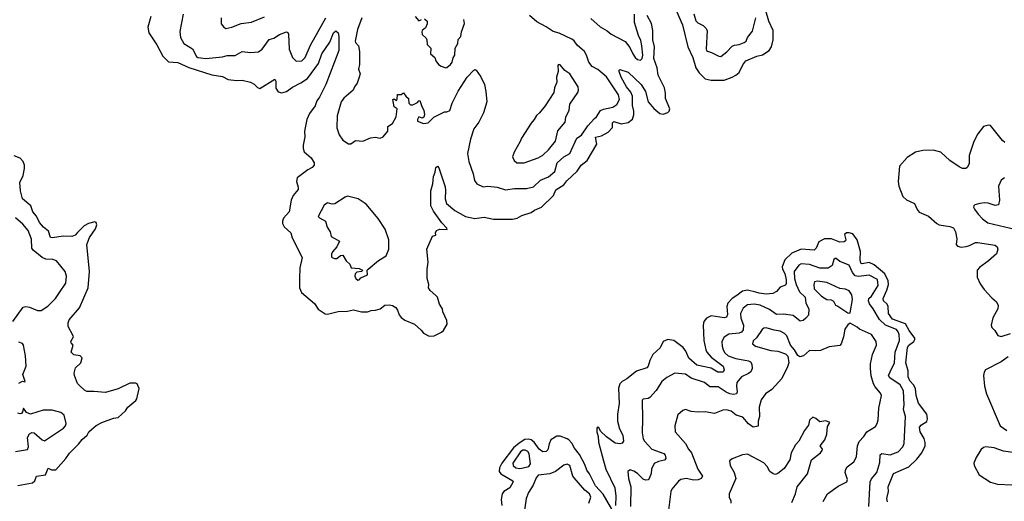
# Model space of a CAD drawing. Extents: x 1690054 to 1842981, y 782881 to 914114.
# Tile 394 of 656: x 1766622 to 1775042, y 879400 to 883518. Entities that reach past the tile are written whole.
import ezdxf

# ---------------------------------------------------------------- set-up
doc = ezdxf.new("R2010")
doc.units = 0

msp = doc.modelspace()

# ---------------------------------------------------------------- linework, layer by layer
at = {"layer": '0CON10XD'}
for points in [[(1772217.3, 883635), (1772288.9, 883475), (1772334.7, 883285), (1772379.2, 883195), (1772405.3, 883105.3), (1772433.3, 883063.3), (1772485, 883012.9), (1772535, 883000), (1772645, 883000.8), (1772714.3, 883025.7), (1772745, 883044.4), (1772774.5, 883065), (1772805, 883131.9), (1772830.7, 883165), (1772925, 883206.8), (1772975, 883217.7), (1773030.9, 883255), (1773051.2, 883285), (1773065.3, 883344.7), (1773065.3, 883425), (1773027, 883505), (1772982.7, 883662.7)], [(1767742.1, 883545), (1767719.2, 883455), (1767726, 883405), (1767795, 883302), (1767846.7, 883205), (1767895, 883156.9), (1767975, 883152.5), (1768069.8, 883109.8), (1768265, 883045.3), (1768355, 883033.3), (1768405, 883007.5), (1768477, 882997), (1768525, 883000.6), (1768594.4, 882984.4), (1768626.8, 882966.8), (1768655, 882936.7), (1768675, 882928.8), (1768805, 883010), (1768813, 882993), (1768813.4, 882933.4), (1768832, 882902), (1768865, 882891.5), (1768905, 882902.7), (1768955, 882941.8), (1769025, 882976.7), (1769083.3, 883015), (1769176.5, 883143.5), (1769206.7, 883225), (1769273.1, 883325), (1769304.4, 883405), (1769325, 883421.2), (1769344.1, 883404.1), (1769352.5, 883375), (1769350.5, 883255), (1769241.3, 882965), (1769185, 882855.7)], [(1768019.5, 883565), (1767991.8, 883418.2), (1767996.1, 883366.1), (1768025, 883313.1), (1768098.6, 883268.6), (1768134.1, 883204.1), (1768145.4, 883195.4), (1768170.4, 883190.4), (1768215, 883184.6), (1768355, 883201.2), (1768395, 883212.1), (1768465, 883210.4), (1768525, 883246.9), (1768595, 883238.1), (1768665, 883244.3), (1768695.5, 883264.5), (1768755, 883347.1), (1768795, 883359.6), (1768845, 883391.9), (1768905, 883413.8), (1768915, 883408.8), (1768920, 883395), (1768925.7, 883265), (1768954.3, 883195), (1768985, 883162.5), (1769035, 883167.1), (1769064.4, 883195), (1769109.6, 883300.4), (1769239.7, 883535)], [(1768343.8, 883535), (1768345, 883482.5), (1768366.7, 883455), (1768385, 883443.8), (1768435, 883452.5), (1768515, 883485.8), (1768605, 883495.8), (1768715, 883541.9)], [(1769185, 882855.7), (1769163.9, 882825), (1769148.3, 882781.8), (1769101.1, 882715), (1769077.1, 882665), (1769058.6, 882565), (1769060, 882515), (1769045.8, 882445), (1769046, 882415), (1769055, 882387.5), (1769115, 882336.2), (1769140, 882295), (1769140, 882275), (1769124.2, 882255), (1769085, 882234.5), (1768994, 882165), (1768989.2, 882135), (1769004.2, 882085), (1769002, 882065), (1768961.1, 882015), (1768942.5, 881975), (1768927.5, 881875), (1768878.3, 881821.7), (1768869.2, 881795), (1768870.8, 881775), (1768885, 881746.2), (1768940.8, 881695), (1768952, 881652), (1769038.5, 881485), (1769017.3, 881395), (1769015.6, 881305), (1769014.4, 881225), (1769032.5, 881185), (1769142, 881092), (1769175, 881042.7), (1769235, 881002.7), (1769255, 881000.9), (1769345, 881021.8), (1769424.6, 881025.4), (1769475.6, 881035.6), (1769545, 881020.8), (1769595, 881019.2), (1769628.3, 881031.7), (1769665, 881034.4), (1769705, 881046.2), (1769745, 881076.2), (1769785, 881080), (1769810, 881075), (1769838.3, 881058.3), (1769853.8, 881035), (1769866.2, 880995), (1769885, 880972.5), (1769915, 880947.5), (1769997.5, 880915), (1770055, 880863.3), (1770075, 880836.7), (1770125, 880812.5), (1770165, 880813.3), (1770228, 880845), (1770245, 880861.2), (1770276.4, 880915), (1770274.5, 880944.5), (1770241.3, 881021.3), (1770237.8, 881045), (1770211.4, 881085), (1770196, 881146), (1770179.5, 881159.5), (1770132.3, 881202.3), (1770118.8, 881225), (1770120.8, 881255), (1770106, 881305), (1770106.2, 881385), (1770114, 881445), (1770104.1, 881555.9), (1770153, 881667), (1770180, 881675), (1770177.5, 881695), (1770187.5, 881715), (1770214.1, 881725.9), (1770276.7, 881725), (1770276, 881735), (1770231.4, 881781.4), (1770160, 881880), (1770138.9, 881925), (1770138.7, 882055), (1770155.4, 882115), (1770161.8, 882178.2), (1770176.2, 882215), (1770180, 882255), (1770195, 882266.7), (1770205, 882252.5), (1770259.3, 882089.3), (1770263.9, 882056.1), (1770259.6, 881985), (1770272.2, 881945), (1770341.9, 881885), (1770435.7, 881835.7), (1770515, 881819.2), (1770595, 881830.5), (1770672.8, 881812.8), (1770835, 881813.6), (1770875, 881821.1), (1770915.7, 881844.3), (1770995, 881870.5), (1771025, 881890), (1771084.2, 881915), (1771185.5, 882015), (1771206.8, 882063.2), (1771275, 882104.5), (1771301, 882139), (1771388.8, 882221.2), (1771424.1, 882275), (1771475.5, 882315), (1771557.5, 882452.5), (1771547.1, 882512.9), (1771596.3, 882523.7), (1771654.4, 882555), (1771690.8, 882595), (1771691.5, 882635), (1771703.9, 882646.1), (1771765, 882627.7), (1771825, 882639.1), (1771861.9, 882668.1), (1771874, 882705), (1771874.7, 882735), (1771863.7, 882785), (1771862.8, 882865), (1771848.8, 882898.8), (1771811.7, 882945), (1771764.6, 883025), (1771748, 883075), (1771747.5, 883085), (1771755, 883092.5), (1771825, 883068.9), (1771935.9, 882965), (1771974.7, 882905), (1771995.7, 882815), (1772045, 882759.6), (1772095, 882717.1), (1772125, 882710.6), (1772165, 882724.4), (1772177.1, 882735), (1772182.1, 882755), (1772145.7, 882845), (1772145, 882890), (1772135, 882934.2), (1772082.7, 883042.7), (1772074.7, 883105), (1772059.2, 883145), (1772045.2, 883185), (1772050, 883285), (1772036.1, 883345), (1772036.3, 883425), (1772025.3, 883485), (1771989.1, 883555)], [(1769546.9, 883535), (1769511.5, 883435), (1769492, 883335), (1769495, 883322.5), (1769518, 883295), (1769527.1, 883245), (1769526.7, 883135), (1769520, 883095), (1769532.5, 883055), (1769525.6, 883025), (1769509.1, 882975), (1769485.4, 882945), (1769474.5, 882915), (1769395, 882847.8), (1769370, 882815), (1769338.1, 882695), (1769334.3, 882594.3), (1769353.3, 882533.3), (1769386.3, 882486.3), (1769435, 882456.2), (1769455, 882457.4), (1769495, 882484.3), (1769555, 882480), (1769622.4, 882507.6), (1769665, 882514.4), (1769705, 882503.8), (1769731.5, 882515), (1769770.4, 882565), (1769770.5, 882605), (1769810, 882630), (1769841.6, 882688.4), (1769850.9, 882755), (1769823.2, 882773.2), (1769812.5, 882835), (1769825, 882840), (1769845, 882827.5), (1769851.2, 882838.8), (1769851.7, 882878.3), (1769885, 882879.5), (1769905, 882892.5), (1769922.7, 882862.7), (1769946.7, 882845), (1769948.9, 882805), (1769965, 882788.4), (1769985, 882788.8), (1770025, 882810), (1770035, 882824), (1770045, 882826), (1770060, 882775), (1770077.6, 882745), (1770083.3, 882705), (1770078.8, 882685), (1770065, 882675.5), (1770035, 882687.5), (1770024.3, 882665), (1770025, 882649.2), (1770075, 882629.2), (1770115, 882635.4), (1770164.3, 882685.7), (1770255, 882731.2), (1770275, 882731.2), (1770299.5, 882740.5), (1770320, 882805), (1770372.6, 882907.4), (1770450, 883025), (1770505, 883087.5), (1770515, 883092.5), (1770525, 883087.5), (1770565, 883028.8), (1770595.6, 882965), (1770608.6, 882905), (1770616.4, 882816.4), (1770587.6, 882722.4), (1770549.3, 882640.7), (1770505, 882583.3), (1770478.1, 882495), (1770450.8, 882375), (1770462.2, 882305), (1770499.5, 882199.5), (1770512.4, 882142.4), (1770530, 882115), (1770585, 882088.9), (1770625, 882094.4), (1770705, 882084.4), (1770775, 882063.3), (1770854.5, 882075.5), (1770955.4, 882074.6), (1771015, 882089.4), (1771075, 882145.7), (1771144.2, 882175), (1771199.1, 882220.9), (1771219.4, 882295), (1771275, 882344.5), (1771327.1, 882375), (1771385, 882504.4), (1771425, 882531.8), (1771480.1, 882609.9), (1771537.9, 882672.1)], [(1770003.8, 883545), (1770035, 883507.5), (1770059.2, 883520.8)], [(1770085, 883523.8), (1770105.2, 883505.2), (1770107.6, 883482.4), (1770092.8, 883447.2), (1770063.5, 883426.5), (1770060, 883415), (1770065, 883390), (1770098.8, 883358.8), (1770104.5, 883345), (1770106, 883305), (1770136.7, 883275), (1770133.8, 883225), (1770173.3, 883195), (1770181.2, 883165), (1770203.7, 883133.7), (1770225, 883119.2), (1770265, 883106), (1770275, 883108), (1770305, 883134.5), (1770319.4, 883155), (1770328.9, 883191.1), (1770342.5, 883215), (1770344.7, 883275), (1770367.8, 883315), (1770370.9, 883349.1), (1770394.1, 883375), (1770400.5, 883415), (1770425.3, 883485), (1770420, 883520)], [(1771537.9, 882672.1), (1771555, 882687.8), (1771589.6, 882740.4), (1771615, 882752.5), (1771695, 882770.5), (1771728.3, 882791.7), (1771750, 882835), (1771743.9, 882873.9), (1771639.1, 883029.1), (1771565, 883091.8), (1771516.5, 883116.5), (1771490, 883155), (1771469.2, 883215), (1771452.1, 883245), (1771390.2, 883300.2), (1771365, 883336.5), (1771342.6, 883352.6), (1771235, 883401.5), (1771185, 883417.3), (1771125, 883456.9), (1771045, 883498.5), (1770980.6, 883555)], [(1771505, 883526.9), (1771585.3, 883455.3), (1771645, 883423.1), (1771680.8, 883395), (1771800.3, 883330.2), (1771840.7, 883280.7), (1771864.6, 883225), (1771885, 883195.6), (1771905, 883178.6), (1771929.5, 883170.5), (1771945, 883186.7), (1771950.4, 883215), (1771942.9, 883295), (1771935, 883340), (1771913.9, 883383.9), (1771878.9, 883495), (1771879.1, 883565)], [(1772386.9, 883566.9), (1772405, 883508), (1772421.9, 883491.9), (1772466.8, 883466.8), (1772489.5, 883445), (1772500.4, 883425), (1772492.9, 883265), (1772494.8, 883254.8), (1772505, 883247.5), (1772538.6, 883238.6), (1772600, 883205), (1772616.5, 883203.5), (1772668.3, 883241.7), (1772715, 883290.6), (1772735, 883300), (1772775, 883305.7), (1772817.4, 883322.6), (1772833.1, 883335), (1772845.8, 883365), (1772889.8, 883420.2), (1772918, 883535)], [(1770935, 882294.4), (1771055, 882337.1), (1771095, 882360.6), (1771144.2, 882405), (1771205, 882480), (1771225, 882568.8), (1771287.6, 882642.4), (1771292.5, 882685), (1771322, 882745), (1771326, 882795), (1771396, 882895), (1771401.2, 882915), (1771398.8, 882945), (1771326.7, 883055), (1771285, 883082.5), (1771245, 883132.5), (1771230, 883135), (1771222.5, 883125), (1771226.7, 883075), (1771213.8, 883025), (1771216, 882985), (1771196.7, 882935), (1771190, 882895), (1771115, 882782.5), (1771068.3, 882721.7), (1771040.9, 882699.1), (1771022, 882665), (1770995, 882633.3), (1770914.5, 882505.5), (1770901.2, 882475), (1770851.2, 882385), (1770836.7, 882345), (1770850, 882315), (1770872.5, 882295), (1770935, 882294.4)], [(1775045, 882468.6), (1775025, 882485.6), (1774925, 882612.5), (1774904.2, 882615.8), (1774865, 882603.8), (1774815, 882541.2), (1774782.5, 882475), (1774742.1, 882357.9), (1774740.8, 882285), (1774725.6, 882254.4), (1774712.5, 882245), (1774685, 882244.4), (1774655, 882259.4), (1774575, 882313.3), (1774498.6, 882385), (1774432.7, 882402.7), (1774345, 882398.1), (1774283.7, 882386.3), (1774211.7, 882338.3), (1774145.7, 882264.3), (1774133.1, 882135), (1774138.6, 882095), (1774175, 882005.8), (1774205, 881976.7), (1774274.3, 881945), (1774296.9, 881895), (1774315, 881872.9), (1774395, 881836.7), (1774465.7, 881775), (1774485, 881764.6), (1774575, 881749.2), (1774607.5, 881737.5), (1774624.6, 881705), (1774634.6, 881645), (1774631.1, 881595), (1774640.7, 881580.7), (1774673.8, 881573.8), (1774715, 881579.7), (1774745, 881587.2), (1774795, 881611.5), (1774813.7, 881613.7), (1774965, 881590), (1774982, 881575), (1774987.1, 881555), (1774974.2, 881515), (1774907.1, 881455), (1774829.7, 881400.3), (1774809.2, 881375), (1774810, 881315), (1774835, 881259.2), (1774869.8, 881209.8), (1774935, 881138.2), (1774974.4, 881105), (1774989.5, 881075), (1774986.2, 881045), (1774945, 880969.2), (1774928.6, 880905), (1774936, 880885), (1774961.7, 880861.7), (1774987.6, 880817.6), (1775015, 880809.5), (1775094.7, 880835.3)], [(1766605.4, 879534.6), (1766732.6, 879557.4), (1766751.9, 879575), (1766766, 879616), (1766843, 879627), (1766865, 879682.5), (1766895, 879668.2), (1766930.6, 879669.4), (1767017.8, 879765), (1767047.3, 879812.7), (1767125, 879887.1), (1767155, 879928.1), (1767199.4, 879965), (1767214.5, 879995), (1767235, 880014.4), (1767275, 880047.5), (1767325, 880073.1), (1767425, 880110), (1767465, 880116), (1767525.5, 880174.5), (1767545.8, 880204.2), (1767615, 880262), (1767622.9, 880275), (1767643.6, 880363.6), (1767626.2, 880405), (1767615, 880410), (1767565, 880409.4), (1767465, 880361.5), (1767355, 880329.5), (1767255, 880340), (1767195, 880339.2), (1767175, 880350), (1767137, 880387), (1767115.8, 880405.8), (1767090, 880475), (1767088, 880495), (1767100.3, 880539.7), (1767143.8, 880585), (1767156.4, 880626.4), (1767140, 880645), (1767085, 880652), (1767062.9, 880675), (1767078.6, 880735), (1767061.2, 880755), (1767060, 880765), (1767080.8, 880805), (1767080, 880815), (1767038, 880895), (1767035.8, 880925), (1767045, 880951.2), (1767133.3, 881055), (1767206.5, 881225), (1767217.8, 881365), (1767196.9, 881595), (1767218.1, 881655), (1767269.4, 881730.6), (1767281.9, 881765), (1767275.7, 881785), (1767265, 881790), (1767209.2, 881775), (1767173.6, 881756.4), (1767115, 881698.6), (1767095.9, 881674.1), (1767067.1, 881662.9), (1766995, 881666.2), (1766903.3, 881653.3), (1766886.8, 881656.8), (1766868.6, 881708.6), (1766825, 881744.4), (1766792.5, 881785), (1766766.6, 881836.6), (1766735.4, 881875), (1766716.2, 881925), (1766645.5, 881985.5), (1766628.1, 882055), (1766624.7, 882125), (1766651.7, 882185), (1766663.5, 882245), (1766662.5, 882275), (1766650.9, 882305), (1766625, 882333.1), (1766575, 882353.3)], [(1775044.3, 882165.7), (1775013.9, 882146.1), (1774992.2, 882095), (1775001.2, 881975), (1774992.5, 881935), (1774965, 881930), (1774905, 881948.6), (1774875, 881950.6), (1774832.9, 881947.1), (1774790, 881935), (1774780, 881925), (1774777.5, 881915), (1774786.4, 881896.4), (1774818.8, 881855), (1774856.2, 881815), (1774901.9, 881781.9), (1775142.6, 881722.6)], [(1769515, 881289.5), (1769525, 881294.5), (1769540.7, 881309.3), (1769595.5, 881335), (1769592.5, 881375), (1769602.5, 881385), (1769691.2, 881458.8), (1769755, 881497.5), (1769778.8, 881555), (1769779.2, 881635), (1769747.4, 881727.4), (1769686.8, 881816.8), (1769585, 881941.2), (1769515.9, 881985.9), (1769425, 882008.8), (1769405, 882001.2), (1769317.5, 881942.5), (1769295, 881940.4), (1769255, 881951.1), (1769227.1, 881932.9), (1769175.4, 881835), (1769185, 881823.4), (1769235.8, 881795), (1769250.6, 881745), (1769276.2, 881705), (1769286.7, 881665), (1769356.7, 881625), (1769334.4, 881575), (1769297.3, 881532.7), (1769287.4, 881512.6), (1769287.4, 881487.4), (1769315.3, 881474.7), (1769335, 881476.8), (1769365, 881502.5), (1769385.8, 881505.8), (1769412.5, 881455), (1769446.1, 881426.1), (1769457.5, 881397.5), (1769525, 881390), (1769552.5, 881375), (1769547.5, 881365), (1769505, 881360), (1769490.6, 881345), (1769488.8, 881325), (1769497.3, 881305), (1769515, 881289.5)], [(1766562.6, 880937.4), (1766650.9, 881059.1), (1766675, 881064.3), (1766705, 881059.4), (1766775, 881030), (1766805, 881030), (1766863, 881067), (1766926.9, 881135), (1766961.1, 881185), (1767016.4, 881265), (1767021.1, 881325), (1767011.4, 881365), (1766936.2, 881455), (1766905, 881466.7), (1766845, 881470.4), (1766815.3, 881485.3), (1766736, 881546), (1766727.3, 881565), (1766722, 881642), (1766694.5, 881715), (1766649.9, 881769.9), (1766587.5, 881825)], [(1774042.5, 879395), (1774038.5, 879425), (1774052.9, 879485), (1774048.3, 879525), (1774095, 879636.7), (1774226.2, 879695), (1774295, 879758.9), (1774336.2, 879815), (1774364, 879875), (1774365.9, 879904.1), (1774357.6, 879937.6), (1774322.1, 879995), (1774317.1, 880035), (1774334, 880055), (1774378.7, 880081.3), (1774383.8, 880105), (1774379.1, 880145), (1774308.6, 880238.6), (1774289.5, 880305), (1774283.3, 880365), (1774265.9, 880395), (1774235, 880429.6), (1774221.1, 880465), (1774219.6, 880515), (1774200.3, 880585), (1774212.9, 880715), (1774225.9, 880734.1), (1774266.9, 880765), (1774276.4, 880783.6), (1774275.4, 880795), (1774229.1, 880859.1), (1774197, 880917), (1774086, 880956), (1774052.2, 881005), (1774049.7, 881065), (1774039.3, 881085), (1774010, 881115), (1774004.8, 881134.8), (1774038.6, 881205), (1774050.5, 881255), (1774048.2, 881285), (1774019.8, 881345), (1773928, 881422), (1773885, 881440.8), (1773825, 881430), (1773815.9, 881435.9), (1773808.9, 881465), (1773811.6, 881535), (1773785, 881635.6), (1773746.2, 881686.2), (1773715, 881696.5), (1773693.5, 881696.5), (1773675, 881680), (1773685.6, 881634.4), (1773684.3, 881625.7), (1773672.9, 881617.1), (1773635, 881614.5), (1773564.7, 881644.7), (1773505, 881644.3), (1773455, 881617.8), (1773432.7, 881565), (1773415, 881546.7), (1773305, 881555.5), (1773225, 881521.2), (1773165, 881465.5), (1773143, 881405), (1773145.2, 881385), (1773165, 881348.6), (1773177.7, 881292.3), (1773177.5, 881262.5), (1773171.2, 881248.8), (1773125, 881230), (1773093.8, 881195), (1773063.6, 881176.4), (1773005, 881171.3), (1772945, 881178.1), (1772917.9, 881187.9), (1772845.8, 881204.2), (1772802.8, 881197.3), (1772755, 881158.2), (1772715, 881135.3), (1772678.7, 881095), (1772668.8, 881065), (1772674.2, 880995.8), (1772665, 880973.5), (1772645, 880968.7), (1772535, 880986), (1772494, 880966), (1772473, 880937), (1772465.5, 880904.5), (1772471.8, 880775), (1772490.4, 880695), (1772499.2, 880675), (1772535, 880632.5), (1772636.4, 880555), (1772647.5, 880525), (1772637.8, 880505), (1772593.1, 880503.1), (1772535, 880537.7), (1772413.1, 880563.1), (1772345.1, 880625.1), (1772318, 880685), (1772295, 880716.2), (1772215.3, 880775.3), (1772165, 880784.3), (1772125, 880766), (1772099.3, 880710.7), (1772035, 880653.8), (1772010, 880605), (1771996.7, 880555), (1771985, 880541.4), (1771897.2, 880512.8), (1771815, 880448.2), (1771773.1, 880425), (1771754.5, 880405), (1771742.6, 880367.4), (1771747.1, 880235), (1771735.3, 880144.7), (1771735.3, 880085), (1771750.6, 880020.6), (1771780.5, 879965), (1771784.2, 879915), (1771775, 879898), (1771755, 879890), (1771715, 879896.7), (1771640.3, 879950.3), (1771589.5, 879999.5), (1771575, 880030), (1771563.3, 880035), (1771556.7, 880025), (1771556.2, 879995), (1771570, 879955), (1771571.2, 879905), (1771614.7, 879745), (1771634.2, 879674.2), (1771710, 879515), (1771720, 879445), (1771717.1, 879365)], [(1773884.5, 879355), (1773896.2, 879565), (1773906.6, 879593.4), (1773952.8, 879647.2), (1773977.6, 879732.4), (1773981.5, 879798.5), (1773995, 879807.6), (1774065, 879798.2), (1774135, 879823.6), (1774175, 879864.4), (1774186.2, 879895), (1774196.8, 880125), (1774179.5, 880185), (1774186.2, 880225), (1774180, 880345), (1774151.8, 880395), (1774063.6, 880455), (1774051.5, 880475), (1774065, 880505.6), (1774102.5, 880585), (1774109.2, 880675), (1774144.8, 880775), (1774141.9, 880825), (1774135, 880849.5), (1774118.7, 880868.6), (1774025.9, 880905.9), (1773974.6, 880955), (1773921.2, 881045), (1773888.1, 881088.1), (1773879.6, 881115), (1773884.6, 881135), (1773904.8, 881155.2), (1773963.9, 881245), (1773957.5, 881295), (1773885, 881334.7), (1773795, 881322.7), (1773767, 881327), (1773742.7, 881355), (1773715, 881420), (1773635, 881450.9), (1773605, 881475.6), (1773595, 881477.1), (1773585, 881466.2), (1773570, 881415), (1773535, 881394.5), (1773465, 881392.9), (1773375.5, 881424.5), (1773305, 881431.6), (1773285, 881417.9), (1773244, 881365), (1773249, 881305), (1773260.9, 881255), (1773289.9, 881189.9), (1773339.6, 881145), (1773345.7, 881095), (1773371.1, 881045), (1773367.4, 880992.6), (1773346, 880965), (1773321.2, 880945), (1773295, 880938.9), (1773235, 880989.5), (1773155, 880999.3), (1773095, 880997.6), (1773035, 881040.9), (1772955, 881077.4), (1772903.7, 881086.4), (1772845, 881078.7), (1772807.7, 881052.3), (1772785.8, 881005), (1772789.4, 880965), (1772812.5, 880905), (1772808.2, 880865), (1772793.8, 880846.2), (1772775, 880836.5), (1772685, 880828.8), (1772645.3, 880804.7), (1772627.5, 880765), (1772629.2, 880725), (1772637.7, 880695), (1772650.6, 880670.6), (1772679.4, 880645), (1772745, 880621.5), (1772855, 880601.2), (1772871.8, 880591.8), (1772882.6, 880572.6), (1772885.5, 880535), (1772873.8, 880506.2), (1772855, 880491.5), (1772795, 880464.4), (1772755, 880416), (1772751.5, 880385), (1772757.8, 880335), (1772750.6, 880319.4), (1772725, 880312.1), (1772695, 880320), (1772663.5, 880333.5), (1772595, 880378.5), (1772525, 880380), (1772478, 880415), (1772365, 880452.3), (1772315, 880487.9), (1772225, 880495.4), (1772155, 880459.6), (1772112.5, 880425), (1772065, 880346), (1772011.3, 880288.7), (1771995, 880279.2), (1771955, 880274.2), (1771945.8, 880265), (1771946.6, 880103.4), (1771944.5, 879985), (1771953.9, 879935), (1771963.8, 879915), (1772027.5, 879845), (1772130, 879810), (1772142.9, 879795), (1772148.8, 879765), (1772137.3, 879752.7), (1772085, 879741.5), (1772047.2, 879722.8), (1772025.6, 879675), (1772021.4, 879638.6), (1772005.6, 879595), (1771995, 879584.2), (1771975, 879581.4), (1771955, 879588.6), (1771905, 879638.8), (1771875, 879658.5), (1771841.4, 879668.6), (1771822.9, 879655), (1771829.5, 879595), (1771849.1, 879525), (1771845.4, 879355)], [(1773715, 881007.5), (1773725, 881012.5), (1773744.3, 881125), (1773736.6, 881166.6), (1773715, 881198.8), (1773685, 881213.3), (1773635, 881220), (1773525, 881271.2), (1773445, 881282.7), (1773419.2, 881275), (1773411.8, 881255), (1773416.6, 881216.6), (1773477.8, 881155), (1773525, 881125.7), (1773561.7, 881121.7), (1773582.5, 881112.5), (1773597, 881077), (1773619.7, 881069.7), (1773705, 881012.5), (1773715, 881007.5)], [(1773492.8, 879397.2), (1773530, 879465), (1773620.5, 879529.5), (1773695, 879567.5), (1773702, 879585), (1773681.9, 879645), (1773685.7, 879675), (1773699.2, 879695), (1773755, 879736), (1773778.5, 879781.5), (1773785.7, 879875), (1773799.6, 879910.4), (1773841.4, 879955), (1773865.6, 879994.4), (1773939.1, 880040.9), (1773954.2, 880065), (1773963, 880097), (1773970, 880195), (1773990.6, 880305), (1773984.3, 880325), (1773937.8, 880377.8), (1773924.4, 880405), (1773903.3, 880473.3), (1773896.4, 880535), (1773897.8, 880575), (1773915.7, 880655), (1773949.2, 880735), (1773947.5, 880765), (1773905.8, 880825), (1773802.2, 880872.3), (1773785, 880890), (1773725, 880922.5), (1773705, 880907.5), (1773678.3, 880871.7), (1773667.5, 880805), (1773645.7, 880745), (1773635, 880732.9), (1773545, 880720), (1773471.2, 880688.8), (1773423.8, 880686.2), (1773375, 880688), (1773325, 880644), (1773294.2, 880634.2), (1773275, 880646.7), (1773248.8, 880695), (1773214.3, 880734.3), (1773182.2, 880815), (1773163.1, 880835), (1773125.3, 880855.3), (1773075, 880862.5), (1773005, 880884.4), (1772985, 880881.4), (1772971.1, 880868.9), (1772921.5, 880798.5), (1772895, 880771.2), (1772888, 880745), (1772915.5, 880725.5), (1773045, 880688.9), (1773105, 880682.5), (1773169.7, 880659.7), (1773191.7, 880641.7), (1773198, 880585), (1773189.1, 880550.9), (1773138.8, 880451.2), (1773055, 880356), (1773000.3, 880319.7), (1772962, 880268), (1772944.3, 880205), (1772948.8, 880125), (1772937.5, 880085), (1772938.3, 880041.7), (1772895, 880032.5), (1772853, 880063), (1772805, 880118.9), (1772747.7, 880137.7), (1772705, 880170.8), (1772665, 880180.6), (1772635, 880179.4), (1772565, 880150.6), (1772485, 880164.4), (1772425, 880161.1), (1772365, 880166.9), (1772315, 880183.8), (1772294.2, 880175.8), (1772250, 880140), (1772225.8, 880045), (1772226, 879995), (1772314.3, 879895), (1772340.6, 879845), (1772366.7, 879815), (1772421.5, 879675), (1772461.4, 879615), (1772450, 879595), (1772425, 879582.7), (1772385, 879579.6), (1772324.6, 879595.4), (1772275, 879586.9), (1772255, 879572), (1772199.2, 879505), (1772190.8, 879485), (1772170, 879325)], [(1766615, 880408.8), (1766645, 880427.5), (1766665, 880420), (1766670, 880425), (1766648, 880485), (1766676.2, 880555), (1766673.1, 880645), (1766654.4, 880735), (1766645, 880748.6), (1766615, 880761.9)], [(1775075, 880636.2), (1775015, 880591.8), (1774882, 880525), (1774868.6, 880505), (1774864.5, 880475), (1774871.1, 880385), (1774889.1, 880319.1), (1775005.7, 880045), (1775064, 880005)], [(1766585, 879826), (1766688.1, 879841.9), (1766698.8, 879865), (1766687.8, 879945), (1766705, 879976.2), (1766725, 879987.5), (1766745, 879986.7), (1766815, 879924.4), (1766835, 879917.1), (1766998, 880025), (1767014.3, 880045), (1767020.8, 880065), (1767002.9, 880135), (1766975, 880158.6), (1766900.8, 880179.2), (1766821.7, 880178.3), (1766715, 880145.8), (1766680, 880160), (1766655, 880197.5), (1766647.5, 880165), (1766638.3, 880151.7), (1766625, 880146.7), (1766605, 880153.3)], [(1773225, 879388.8), (1773255.7, 879465), (1773269.2, 879525), (1773358.8, 879635), (1773393.3, 879755), (1773470, 879815), (1773483.8, 879835), (1773485.8, 879845.8), (1773466.7, 879875), (1773507.5, 879925), (1773524, 879975), (1773530.7, 880039.3), (1773550, 880075), (1773515, 880086.7), (1773465, 880080), (1773428.8, 880108.8), (1773405, 880118.8), (1773376.2, 880095), (1773368.3, 880051.7), (1773333.3, 880005), (1773286.1, 879913.9), (1773257.7, 879882.3), (1773219.2, 879815), (1773208.8, 879755), (1773159.5, 879680.5), (1773105, 879636.7), (1773085, 879630), (1773063.9, 879633.9), (1773035.9, 879655.9), (1773015, 879696.7), (1772985, 879730), (1772845, 879803.3), (1772802.3, 879797.7), (1772716.1, 879763.9), (1772692.5, 879745), (1772696.2, 879705), (1772732.5, 879645), (1772746, 879595), (1772689.2, 879465), (1772689.2, 879435), (1772702, 879405), (1772703.3, 879385)], [(1771705, 879297.8), (1771612.2, 879462.2), (1771545, 879531.9), (1771495.2, 879635.2), (1771472.2, 879665), (1771454.8, 879715), (1771410, 879800), (1771367.2, 879855), (1771345, 879896.4), (1771317.1, 879925), (1771304.4, 879935), (1771245, 879956.8), (1771215, 879957.3), (1771165, 879924.3), (1771149.6, 879890.4), (1771138.7, 879841.3), (1771125.4, 879824.6), (1771095, 879822.2), (1771063.8, 879845), (1771021.6, 879905), (1770995, 879925.2), (1770975, 879931.6), (1770942.2, 879927.8), (1770892.2, 879897.8), (1770844.3, 879855.7), (1770744.9, 879725), (1770724.8, 879684.8), (1770723.6, 879655), (1770736.8, 879635), (1770840, 879575), (1770843.3, 879565), (1770812.5, 879515), (1770761.4, 879485), (1770746.5, 879465), (1770738.8, 879415), (1770745.4, 879365)], [(1770895, 879679.7), (1770915, 879682.3), (1770975, 879698.6), (1770988.9, 879721.1), (1770978.8, 879805), (1770966.7, 879825), (1770945, 879836.7), (1770925, 879835.9), (1770905, 879822), (1770839.1, 879725), (1770842.7, 879705), (1770865, 879686.7), (1770895, 879679.7)], [(1775135, 879815.6), (1775035, 879830), (1774955, 879858.4), (1774885, 879866.4), (1774865, 879860.9), (1774840.9, 879839.1), (1774801.8, 879775), (1774780, 879725), (1774783.8, 879705), (1774825.7, 879625), (1774925, 879564.7), (1774985, 879547.3), (1775105, 879541.4)], [(1771488.4, 879385), (1771505.2, 879435), (1771495, 879464.3), (1771454.4, 879495), (1771365, 879601.1), (1771353.5, 879615), (1771325.4, 879705.4), (1771305, 879718), (1771275, 879708), (1771204.5, 879655.5), (1771155, 879635.6), (1771057, 879623), (1771038.7, 879601.3), (1771013.1, 879536.9), (1770972.7, 879475), (1770953.5, 879425), (1770938.5, 879325)]]:
    msp.add_lwpolyline(points, dxfattribs=at)

doc.saveas('drawing.dxf')
